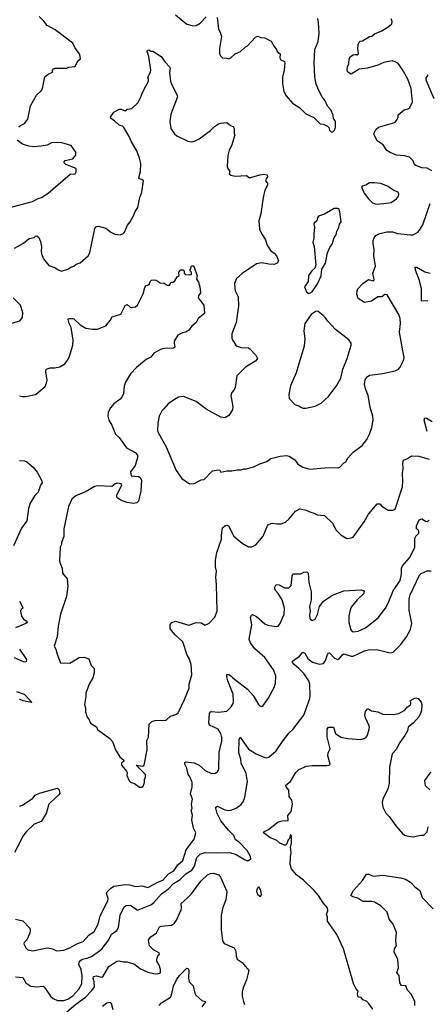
# Model space of a CAD drawing. Extents: x 1771496 to 1971148, y 471553 to 643630.
# Tile 387 of 656: x 1878736 to 1882708, y 554946 to 564535. Entities that reach past the tile are written whole.
import ezdxf

# ---------------------------------------------------------------- set-up
doc = ezdxf.new("R2010")
doc.units = 0

msp = doc.modelspace()

# ---------------------------------------------------------------- linework, layer by layer
at = {"layer": '0CON10XD'}
for points in [[(1878728.3, 563491.7), (1878743.9, 563506.1), (1878782.5, 563525), (1878816.7, 563565), (1878842.3, 563697.7), (1878899.3, 563800.7), (1878945, 563842.5), (1878960, 563865), (1878982.7, 563977.3), (1879013.3, 564005), (1879057.5, 564025), (1879057.5, 564045), (1879065, 564056.7), (1879085, 564062.5), (1879195, 564062.5), (1879215, 564072.5), (1879271.7, 564078.3), (1879280, 564085), (1879302.5, 564135), (1879330, 564155), (1879322.5, 564195), (1879272.5, 564265), (1879253.3, 564305), (1879081.2, 564435), (1879005, 564477.1), (1878972, 564522), (1878925, 564565.7)], [(1880255, 564583.8), (1880365, 564490), (1880426.4, 564476.4), (1880455, 564478.8), (1880495, 564500), (1880555, 564562)], [(1880659.2, 564555), (1880672.5, 564445), (1880693.8, 564405), (1880702.3, 564372.3), (1880684, 564255), (1880683.3, 564205), (1880691.7, 564181.7), (1880713, 564163), (1880755, 564160), (1880775, 564152.5), (1880795, 564162.5), (1880836.4, 564203.6), (1880887.5, 564225), (1880934, 564266)], [(1880934, 564266), (1880955, 564280), (1881035, 564363.3), (1881055, 564373.3), (1881085, 564362), (1881125, 564357.5), (1881186.2, 564325), (1881215, 564272.5), (1881240, 564245), (1881246.4, 564226.4), (1881273.6, 564203.6), (1881272.7, 564162.7), (1881280, 564145), (1881315, 564126.7), (1881320, 564115), (1881313.8, 564045), (1881296.2, 563975), (1881296.2, 563915), (1881311.2, 563835), (1881332.7, 563792.7), (1881395, 563722.5), (1881465, 563677.5), (1881525, 563617.5), (1881603.6, 563583.6), (1881665, 563520), (1881695, 563517.5), (1881735, 563497.5), (1881747.5, 563485), (1881755, 563460), (1881775, 563440), (1881788.3, 563441.7), (1881806.4, 563463.6), (1881813, 563487), (1881812.5, 563545), (1881793.8, 563573.8), (1881790, 563605), (1881768.3, 563658.3), (1881735, 563692.5), (1881714.2, 563744.2), (1881683, 563783), (1881650, 563845), (1881625, 563907.5), (1881610.8, 563975), (1881604.3, 564115.7), (1881612.5, 564245), (1881645, 564322.5), (1881654.4, 564405), (1881649.4, 564505), (1881640.8, 564545)], [(1882753.5, 563063.5), (1882705, 563088.1), (1882655, 563093.1), (1882595, 563114.4), (1882584.3, 563125), (1882570.6, 563160.6), (1882535, 563197.1), (1882485, 563209.4), (1882406.3, 563216.3), (1882345, 563240.6), (1882315, 563262.5), (1882277.6, 563317.6), (1882218.8, 563355), (1882186.2, 563425), (1882211.3, 563468.7), (1882231.3, 563488.7), (1882390, 563535), (1882412.5, 563555), (1882413.3, 563566.7), (1882422.5, 563585), (1882425, 563610), (1882483, 563657), (1882521.7, 563668.3), (1882539.3, 563680.7), (1882563.6, 563736.4), (1882551.9, 563865), (1882519.1, 563955), (1882463.7, 564053.7), (1882425, 564108), (1882395, 564125.8), (1882365, 564134), (1882285, 564118.1), (1882225, 564091.1), (1882125, 564064.3), (1882045, 564052), (1881965, 564003.3), (1881933.3, 564025), (1881927.5, 564045), (1881930, 564075), (1881943.3, 564105), (1881947.5, 564155), (1881960, 564175), (1881985, 564192.5), (1882005, 564197.5), (1882017.5, 564197.5), (1882025, 564190), (1882037, 564203), (1882030, 564255), (1882033.8, 564295), (1882042.5, 564315), (1882055, 564326.7), (1882075, 564330), (1882145, 564371.2), (1882167.5, 564375), (1882192.3, 564397.7), (1882265, 564426.7), (1882325.6, 564464.4), (1882361.2, 564495), (1882364.1, 564515.9), (1882356, 564544)], [(1878685, 562311.2), (1878772.1, 562357.9), (1878827.3, 562402.7), (1878876, 562414), (1878891.7, 562428.3), (1878905, 562430), (1878923.3, 562415), (1878938, 562375), (1878948.8, 562325), (1878946.4, 562276.4), (1878948.8, 562255), (1878968.8, 562205), (1879020.5, 562140.5), (1879085, 562120), (1879105, 562101.2), (1879145, 562087.5), (1879205, 562106.7), (1879235, 562126.2), (1879265, 562133.3), (1879286.4, 562153.6), (1879325, 562167.5), (1879403.3, 562235), (1879418.8, 562265), (1879467.7, 562502.3), (1879485, 562520), (1879505, 562523.3), (1879575, 562506), (1879625, 562466.7), (1879665, 562447.5), (1879715, 562440), (1879746.4, 562453.6), (1879757.5, 562465), (1879787.5, 562535), (1879812.5, 562565), (1879846.7, 562625), (1879861.7, 562668.3), (1879886.7, 562705), (1879907.5, 562805), (1879926.7, 562855), (1879943.3, 562965), (1879927.5, 562977.5), (1879904.3, 562984.3), (1879896.2, 562995), (1879913.3, 563055), (1879916.2, 563133.8), (1879905, 563187.5), (1879876.8, 563256.8), (1879826, 563345), (1879801.2, 563405), (1879751.2, 563485), (1879737, 563497), (1879705, 563508.8), (1879660.5, 563550.5), (1879625, 563572.5), (1879622.5, 563585), (1879655, 563636), (1879705, 563663.3), (1879725, 563663.3), (1879763, 563647), (1879785, 563663.3), (1879828.3, 563671.7), (1879886.7, 563725), (1879915, 563772.5), (1879940.9, 563839.1), (1879992.5, 563935), (1879993, 563953), (1879983.8, 563975), (1880010, 564025), (1880014, 564045), (1879996.1, 564176.1), (1879977.5, 564225), (1879981.7, 564238.3), (1879995, 564242.5), (1880015, 564230), (1880035, 564230), (1880115, 564176.7), (1880155, 564120), (1880195, 564077.5), (1880201.7, 564061.7), (1880197.7, 564017.7), (1880205.8, 563935), (1880222, 563895), (1880268, 563805), (1880272.5, 563785), (1880210, 563615), (1880198, 563545), (1880208.8, 563475), (1880245, 563423.3), (1880267.5, 563405), (1880375, 563353.3), (1880415, 563346.7), (1880445.9, 563354.1), (1880485, 563373.8), (1880595, 563456.2), (1880635, 563495.8), (1880675, 563521.2), (1880695, 563528.8), (1880755, 563532.5), (1880790, 563505), (1880817.5, 563495), (1880826.4, 563476.4), (1880827, 563427), (1880832.5, 563415), (1880801.2, 563305), (1880776, 563265), (1880763, 563213), (1880758.8, 563105), (1880763.8, 563085), (1880783.3, 563055), (1880777.5, 563035), (1880792.3, 563022.3), (1880835, 563011.2), (1880945, 563018.8), (1880974.2, 562994.2), (1881075.6, 563024.4)], [(1882775.4, 563765), (1882695.8, 563945.8), (1882695.9, 563964.1), (1882715, 563997.5)], [(1878655, 562710.8), (1878862.5, 562765), (1878916.1, 562793.9), (1878947.7, 562802.3), (1879015, 562846.2), (1879229.3, 563030.7), (1879275.5, 563034.5), (1879285.5, 563054.5), (1879285.7, 563084.3), (1879185, 563125.8), (1879166.7, 563145), (1879180, 563165), (1879255, 563180), (1879283.3, 563215), (1879283.8, 563245), (1879238.3, 563308.3), (1879135, 563340), (1879045, 563335.8), (1879005, 563314), (1878945, 563304.2), (1878875, 563296.2), (1878825, 563304), (1878765, 563323.3), (1878712.3, 563362.3)], [(1881075.6, 563024.4), (1881112, 563032), (1881147.5, 563025), (1881152.5, 563005), (1881137.5, 562985), (1881132.5, 562965), (1881151.7, 562941.7), (1881152.5, 562925), (1881125.9, 562874.1), (1881107.5, 562805), (1881085.8, 562645), (1881067.1, 562575), (1881074.3, 562495), (1881095, 562446.7), (1881132.7, 562392.7), (1881148, 562338), (1881178.7, 562288.7), (1881215, 562262), (1881239.2, 562235), (1881258, 562185), (1881246.2, 562165), (1881215, 562151.9), (1881165, 562153.1), (1881094.2, 562165.8), (1881042.7, 562157.3), (1880905, 562063.3), (1880850, 562015), (1880830, 561965), (1880831.2, 561925), (1880836.2, 561895), (1880864.2, 561835), (1880869.2, 561745), (1880846, 561586), (1880804.2, 561475), (1880803.8, 561435), (1880811.7, 561411.7), (1880843.3, 561365), (1880856.7, 561355), (1880895, 561341.1), (1880965, 561338), (1880980.3, 561330.3), (1881038.7, 561268.7), (1881052.7, 561235), (1881037.2, 561212.8), (1880935, 561151.9), (1880853, 561067), (1880835, 560950), (1880823.6, 560926.4), (1880803.8, 560905), (1880794, 560875), (1880812.5, 560765), (1880810.8, 560735), (1880775, 560678.8), (1880735, 560657.5), (1880695, 560664), (1880555, 560743.3), (1880455, 560816.7), (1880333.6, 560866.4), (1880285, 560857.5), (1880243.9, 560836.1), (1880182.5, 560795), (1880142.5, 560745), (1880122.5, 560725), (1880096.7, 560675), (1880083.3, 560605), (1880080, 560535), (1880086.7, 560515), (1880164.3, 560374.3), (1880260, 560145), (1880315, 560067.5), (1880390, 560015), (1880435, 560017.5), (1880505, 560052.5), (1880535, 560057.5), (1880615, 560142), (1880675, 560150), (1880686.4, 560146.4), (1880695, 560130), (1880755, 560142.5), (1880805, 560140), (1880855, 560150), (1880895, 560150), (1880925, 560162.5), (1880945, 560162.5), (1881025, 560183.8), (1881075, 560211.2), (1881145, 560233.3), (1881185, 560262), (1881275, 560284.3), (1881335, 560290.8), (1881363, 560283), (1881418.7, 560248.7), (1881445, 560206.2), (1881495, 560176.2), (1881565, 560159.2), (1881705, 560172), (1881845, 560173.3), (1881859.3, 560180.7), (1881890, 560215), (1881915, 560227.5), (1881934.2, 560265.8), (1881985, 560323.3), (1882073, 560387), (1882117.5, 560445), (1882145, 560500), (1882166.7, 560565), (1882180, 560635), (1882176.7, 560675), (1882151.7, 560761.7), (1882132, 560875), (1882105, 560940), (1882095.7, 560984.3), (1882103.4, 561026.6), (1882122.1, 561057.9), (1882145, 561074), (1882275, 561088), (1882394.1, 561115.9), (1882428.3, 561131.7), (1882445, 561152.5), (1882476.2, 561215), (1882483.8, 561245), (1882469.5, 561310.5), (1882437.3, 561492.7), (1882445.7, 561575), (1882444.3, 561625), (1882430, 561665), (1882316.7, 561855), (1882295, 561858.8), (1882265, 561836), (1882225, 561835.8), (1882165, 561792.9), (1882095, 561781.4), (1882035, 561820), (1882020.9, 561860.9), (1882023.1, 561895), (1882031.4, 561915), (1882080.8, 561965), (1882135, 562003.8), (1882178, 561992), (1882185.9, 561994.1), (1882190, 562005), (1882176.2, 562065), (1882203.3, 562135), (1882186.2, 562235), (1882191.2, 562295), (1882180, 562355), (1882180.5, 562385), (1882190.6, 562409.4), (1882208, 562432), (1882235, 562448.1), (1882315, 562469.5), (1882369.3, 562469.3), (1882417.3, 562452.7), (1882545, 562440), (1882568.8, 562441.2), (1882615, 562466.7), (1882633.3, 562485), (1882663.9, 562536.1), (1882736.2, 562745)], [(1882205, 562740), (1882285, 562744.2), (1882354.3, 562755.7), (1882409.1, 562790.9), (1882426.2, 562815), (1882429.2, 562835), (1882423.8, 562855), (1882380.7, 562870.7), (1882325, 562912), (1882255, 562939.2), (1882195, 562947.5), (1882143.9, 562946.1), (1882110, 562925), (1882072.5, 562915), (1882066.7, 562905), (1882092, 562845), (1882135, 562790), (1882175, 562752.5), (1882205, 562740)], [(1881555, 561867.5), (1881565, 561872.5), (1881587.5, 561885), (1881638.8, 561961.2), (1881675, 562040), (1881680, 562105), (1881716.7, 562165), (1881736.7, 562265), (1881756.7, 562315), (1881779.5, 562350.5), (1881802, 562415), (1881820, 562440), (1881827.5, 562475), (1881847.5, 562512.5), (1881851.2, 562545), (1881870, 562565), (1881855.8, 562665), (1881845, 562692.5), (1881836.4, 562696.4), (1881800, 562695), (1881705, 562641.2), (1881649.3, 562620.7), (1881637.5, 562605), (1881630, 562575), (1881606.7, 562555), (1881603.3, 562545), (1881610, 562515), (1881601.2, 562445), (1881603.6, 562406.4), (1881593.3, 562365), (1881606.7, 562325), (1881622.5, 562145), (1881612.5, 562115), (1881582.3, 562087.7), (1881550, 562045), (1881547.5, 561985), (1881512.5, 561935), (1881532.5, 561885), (1881555, 561867.5)], [(1878735, 560871.4), (1878765, 560864.4), (1878795, 560866), (1878890, 560885), (1878905, 560893.8), (1878985, 560963.3), (1878998.8, 560995), (1879005.8, 561025), (1878992.5, 561105), (1878995, 561130), (1879034.2, 561145.8), (1879074.2, 561144.2), (1879127.3, 561152.7), (1879175, 561183.3), (1879205, 561222.5), (1879222.3, 561257.7), (1879254, 561365), (1879256.9, 561415), (1879238.6, 561538.6), (1879217.5, 561575), (1879210, 561615), (1879213.6, 561626.4), (1879253.6, 561626.4), (1879265, 561621.2), (1879325, 561564), (1879381.2, 561531.2), (1879445, 561520), (1879495, 561520), (1879575.9, 561554.1), (1879618.8, 561605), (1879637.7, 561642.3), (1879723, 561667), (1879765, 561750), (1879785, 561761.2), (1879812.5, 561735), (1879825, 561732.5), (1879865, 561740), (1879885, 561756.2), (1879940, 561865), (1879955, 561927.5), (1879965, 561942.5), (1879997.5, 561955), (1880007.5, 561985), (1880021.7, 561998.3), (1880045, 562002.5), (1880067, 561997), (1880105, 561972.5), (1880145, 561970), (1880175, 561950), (1880195, 561950), (1880211.7, 561978.3), (1880231.7, 561978.3), (1880249.3, 561990.7), (1880270.7, 562029.3), (1880290, 562045), (1880287.5, 562075), (1880305, 562100), (1880328.3, 562098.3), (1880340, 562085), (1880340, 562065), (1880355, 562053.3), (1880395, 562050), (1880410, 562055), (1880410, 562075), (1880390, 562095), (1880400, 562105), (1880411.7, 562138.3), (1880426.4, 562136.4), (1880436.7, 562125), (1880465, 562040), (1880458.3, 562008.3), (1880479.1, 561979.1), (1880490.8, 561935), (1880498, 561875), (1880478.8, 561845), (1880476.2, 561825), (1880531.2, 561755), (1880536.4, 561673.6), (1880475, 561626.2), (1880457.5, 561585), (1880415, 561548.8), (1880385, 561510.8), (1880355, 561492.5), (1880322.5, 561485), (1880276.1, 561463.9), (1880242.5, 561405), (1880240, 561385), (1880247.5, 561345), (1880235, 561336.7), (1880145.9, 561334.1), (1880114.4, 561325.6), (1880045, 561287.5), (1880015, 561248.8), (1879970, 561225), (1879875, 561149.2), (1879814.6, 561085.4), (1879768.1, 561005), (1879755.5, 560965), (1879746.5, 560895), (1879730.9, 560859.1), (1879715, 560840), (1879654.2, 560795), (1879620, 560755), (1879597.7, 560712.3), (1879594, 560675), (1879604.2, 560635), (1879632.9, 560585), (1879669.4, 560499.4), (1879705.8, 560465), (1879776.2, 560365), (1879860.5, 560320.5), (1879882.8, 560292.8), (1879885, 560267.5), (1879861.9, 560195), (1879815, 560132.5), (1879821.3, 560091.3), (1879895, 560087.8), (1879911.1, 560075), (1879922.1, 560055), (1879916, 559944), (1879894.4, 559845.6), (1879879.1, 559830.9), (1879845, 559824.6), (1879785, 559834), (1879721.4, 559855), (1879692.2, 559875), (1879684.5, 559885), (1879683.6, 559905), (1879732, 560005), (1879725, 560013.8), (1879685, 560020), (1879666.7, 560015), (1879635, 559988.8), (1879495, 559994), (1879465, 559990), (1879385, 559940), (1879283, 559897), (1879244.2, 559865.8), (1879212, 559795), (1879168, 559575), (1879167.7, 559502.3), (1879143.3, 559445), (1879143.3, 559425), (1879132.3, 559397.7), (1879123.8, 559265), (1879133.8, 559233.8), (1879150, 559195), (1879154.3, 559145), (1879198.2, 559088.2), (1879205.6, 559014.4), (1879191.1, 558918.9), (1879132.9, 558745), (1879112.3, 558627.7), (1879102.5, 558525), (1879071.2, 558435), (1879090, 558405), (1879102.5, 558355), (1879135, 558272.5), (1879225, 558267.5), (1879315, 558323.3), (1879366.1, 558326.1), (1879411.7, 558311.7), (1879433.3, 558245), (1879462.5, 558215), (1879463.3, 558175), (1879450, 558125), (1879414.3, 558065), (1879380, 557975), (1879381.2, 557945), (1879367.5, 557865), (1879376.2, 557835), (1879377.5, 557795), (1879394, 557744), (1879412.5, 557715), (1879427.5, 557685), (1879485, 557647.5), (1879493.6, 557623.6), (1879614.1, 557534.1), (1879640, 557505), (1879671.2, 557425), (1879712.5, 557355), (1879750, 557325), (1879750, 557315), (1879730, 557295), (1879730, 557275), (1879777, 557217), (1879783, 557203), (1879780, 557175), (1879801.7, 557121.7), (1879815, 557110), (1879856.1, 557096.1), (1879902.3, 557062.3), (1879925, 557060), (1879938.3, 557071.7), (1879953.8, 557105), (1879952.5, 557135), (1879963, 557157), (1879961.2, 557185), (1879870, 557275), (1879935, 557263.8), (1879950, 557275), (1879978.8, 557425), (1879974, 557515), (1879990.7, 557549.3), (1879998.8, 557675), (1880025, 557700), (1880055, 557708.8), (1880165, 557713.8), (1880205, 557751.2), (1880263.3, 557773.3)], [(1882711.7, 561798.3), (1882652.9, 561792.9), (1882651.5, 561915), (1882631.2, 561995), (1882594.4, 562095), (1882590, 562125), (1882605, 562126), (1882685, 562078.6), (1882735, 562065.6)], [(1878650, 561575), (1878738.3, 561601.7), (1878763.3, 561635), (1878766.7, 561685), (1878744, 561754), (1878672.5, 561825)], [(1881525, 560753.3), (1881615, 560770), (1881675, 560800), (1881746.7, 560865), (1881822.3, 560967.7), (1881864, 561045), (1881885, 561132.5), (1881928.1, 561235), (1881966.7, 561365), (1881966.2, 561385), (1881945, 561416.7), (1881815, 561516.7), (1881737.5, 561597.5), (1881713.3, 561635), (1881692.5, 561655), (1881645, 561692.5), (1881625, 561697.5), (1881575, 561662.5), (1881514.4, 561575), (1881504, 561505), (1881513.3, 561425), (1881508, 561355), (1881455, 561182.5), (1881430, 561095), (1881375, 560970), (1881360, 560885), (1881362.5, 560845), (1881416.4, 560786.4), (1881455.9, 560775.9), (1881475, 560760), (1881495, 560753.3), (1881525, 560753.3)], [(1882708.1, 560525), (1882678.6, 560635), (1882683.5, 560656.5), (1882698.8, 560655), (1882755, 560620.8)], [(1880263.3, 557773.3), (1880280, 557785), (1880343.3, 557915), (1880386.7, 558025), (1880388.8, 558065), (1880413.8, 558155), (1880408.8, 558255), (1880386.2, 558315), (1880366.7, 558345), (1880326, 558475), (1880250, 558545), (1880216.2, 558585), (1880203.3, 558605), (1880203.3, 558645), (1880220, 558665), (1880255, 558678), (1880385, 558640), (1880455, 558663.3), (1880505, 558660), (1880545, 558640), (1880583, 558657), (1880637.5, 558715), (1880660, 558775), (1880654, 559035), (1880646.1, 559106.1), (1880654, 559165), (1880645.9, 559205.9), (1880645, 559270), (1880655.8, 559345), (1880701.4, 559475), (1880701.4, 559515), (1880714, 559585), (1880733.9, 559606.1), (1880755, 559611.2), (1880772.5, 559605), (1880823.8, 559505), (1880905, 559437.5), (1880965, 559400), (1880999.3, 559400.7), (1881037.7, 559422.3), (1881110, 559505), (1881155, 559616.7), (1881195, 559633.3), (1881245, 559623.8), (1881285, 559626.7), (1881325, 559640), (1881359.7, 559670.3), (1881425, 559748), (1881465, 559772.5), (1881528.8, 559758.8), (1881561.9, 559741.9), (1881605, 559730), (1881635, 559712), (1881705, 559708), (1881785, 559633.3), (1881821.2, 559565), (1881865, 559516.7), (1881925, 559482.5), (1881965, 559487.5), (1881985, 559496.7), (1882094.1, 559645.9), (1882135, 559720), (1882219.3, 559820.7), (1882245, 559820), (1882265, 559796.7), (1882325, 559757.5), (1882375, 559757.5), (1882395, 559767.5), (1882467.1, 559985), (1882470.6, 560045), (1882465.6, 560115), (1882473.5, 560165), (1882468.6, 560215), (1882475.9, 560244.1), (1882515, 560261.2), (1882553, 560287), (1882625.7, 560285.7), (1882725, 560256)], [(1878735, 560241.1), (1878785, 560238.5), (1878805, 560229.4), (1878866.5, 560176.5), (1878907.3, 560127.3), (1878951.2, 560045), (1878955.6, 560025), (1878939.7, 560000.3), (1878915.5, 559934.5), (1878885, 559901.2), (1878838.9, 559825), (1878822.5, 559775), (1878805.8, 559654.2), (1878755, 559583.8), (1878675, 559412.5)], [(1878694.4, 555774.4), (1878768.7, 555758.7), (1878835, 555687.5), (1878839.2, 555665), (1878835, 555637.5), (1878806.7, 555575), (1878781.2, 555548.8), (1878777.5, 555535), (1878796.7, 555495), (1878815, 555476.2), (1878865, 555467.8), (1879005, 555496.2), (1879055, 555485.8), (1879095, 555465.7), (1879165, 555472.5), (1879224.5, 555495.5), (1879293.7, 555536.3), (1879355, 555559.2), (1879409.8, 555620.2), (1879461.9, 555655), (1879501.8, 555725), (1879521.5, 555808.5), (1879596.5, 555955), (1879598.5, 555975), (1879583.5, 556025), (1879587.9, 556042.1), (1879620, 556075), (1879655, 556096.2), (1879763, 556113), (1879805, 556109.6), (1879865, 556091.8), (1879925, 556100), (1879985, 556082.9), (1880090.5, 556139.5), (1880131.9, 556155), (1880185, 556216.5), (1880236.9, 556245), (1880277.2, 556302.8), (1880325, 556348.1), (1880358.2, 556451.8), (1880436.8, 556553.2), (1880452, 556615), (1880431.1, 556661.1), (1880413.3, 556743.3), (1880418.6, 556788.6), (1880408.8, 556835), (1880415.8, 556854.2), (1880412, 556895), (1880418.6, 556945), (1880400, 556995), (1880415.7, 557065), (1880416.9, 557105), (1880397.2, 557157.2), (1880379.2, 557185), (1880365.6, 557245), (1880346, 557286), (1880345, 557300), (1880354.1, 557305.9), (1880435, 557297.5), (1880485.5, 557275.5), (1880545, 557224.2), (1880605, 557194), (1880645, 557196.7), (1880665, 557213.3), (1880676, 557235), (1880680, 557405), (1880706.4, 557505), (1880707.3, 557545), (1880695, 557583.8), (1880669.2, 557625), (1880584.3, 557665), (1880580, 557685), (1880585, 557776.7), (1880595, 557794), (1880605, 557798), (1880675, 557790), (1880755, 557802.5), (1880797.8, 557842.2), (1880815.4, 557874.6), (1880820, 557895), (1880815.5, 557965.5), (1880765.7, 558095), (1880754.2, 558135), (1880755, 558157.5), (1880775, 558157.5), (1880795, 558145.8), (1880814.5, 558124.5), (1880955.4, 558015.4), (1881012.6, 557952.6), (1881062.5, 557865), (1881075, 557852.5), (1881095, 557847.5), (1881107.5, 557855), (1881156.7, 557925), (1881215, 558030), (1881228.8, 558075), (1881233.3, 558145), (1881210, 558205), (1881125.7, 558325), (1881026.7, 558406.7), (1880986.5, 558465), (1880973.2, 558503.2), (1880998.3, 558641.7), (1880986.4, 558713.6), (1880993.9, 558736.1), (1881005, 558742.5), (1881045, 558724), (1881125, 558652), (1881155, 558638), (1881236.1, 558623.9), (1881255, 558630), (1881275.7, 558654.3), (1881312.5, 558745), (1881316.9, 558805), (1881292.9, 558885), (1881255.4, 558945.4), (1881229.2, 558975), (1881223.3, 558996.7), (1881222.5, 559007.5), (1881237, 559033), (1881265, 559030.8), (1881315, 559002.9), (1881359.5, 559000.5), (1881380, 559025), (1881392.1, 559117.9), (1881405, 559140), (1881475, 559140), (1881505, 559153.3), (1881535, 559156.7), (1881548, 559145), (1881554.4, 559055), (1881576.1, 558963.9), (1881576.1, 558886.1), (1881561.2, 558818.8), (1881567.5, 558775), (1881560, 558735), (1881564.2, 558704.2), (1881575, 558687.5), (1881585, 558682.5), (1881615, 558697.5), (1881638.8, 558741.2), (1881658.8, 558821.2), (1881697.3, 558872.7), (1881785, 558931.4), (1881894.1, 558974.1), (1882063.6, 558983.6), (1882086.1, 558976.1), (1882092.5, 558965), (1882085, 558942.5), (1882025, 558886.7), (1881966.2, 558815), (1881953.8, 558773.8), (1881943, 558727), (1881944.2, 558665), (1881963.2, 558593.2), (1881975, 558576.7), (1881985, 558573.8), (1882035, 558580), (1882105, 558613.3), (1882229.2, 558710.8), (1882299.2, 558805), (1882326.2, 558853.8), (1882376.2, 558973.8), (1882443.1, 559075), (1882457.3, 559135), (1882457.6, 559192.4), (1882465, 559217.1), (1882533.1, 559295), (1882586.1, 559393.9), (1882586.9, 559485), (1882595.8, 559505), (1882624.2, 559535), (1882626, 559546), (1882623, 559563), (1882603.8, 559575), (1882604, 559605), (1882630, 559665), (1882655, 559672.5), (1882690, 559650), (1882705, 559649.2), (1882725, 559660)], [(1881695, 558265.7), (1881716.9, 558295), (1881735.8, 558354.2), (1881745, 558366.2), (1881755, 558368.8), (1881805, 558317.5), (1881835, 558304.2), (1881850.6, 558309.4), (1881880.7, 558349.3), (1881895, 558358.6), (1881965, 558335.7), (1881985, 558336.9), (1882095, 558388.1), (1882135, 558399.2), (1882215, 558401.2), (1882345, 558370), (1882375, 558376.7), (1882451.3, 558448.7), (1882505, 558526.2), (1882543, 558597), (1882556.4, 558655), (1882530, 558785), (1882530.5, 558895), (1882542.1, 558935), (1882631.1, 559125), (1882647.2, 559142.8), (1882705, 559167.5), (1882745, 559166.7)], [(1878735, 558871.1), (1878762.2, 558825), (1878766.4, 558803.6), (1878749.6, 558790.4), (1878743.2, 558775), (1878753.1, 558725), (1878775, 558695.7), (1878805, 558675.8), (1878808.8, 558665), (1878796.2, 558655), (1878696.6, 558613.4)], [(1878735, 558406.2), (1878803.8, 558305), (1878801.2, 558285), (1878795, 558278.8), (1878775, 558280), (1878685, 558319.2)], [(1878695.4, 555214.6), (1878766.2, 555206.2), (1878796, 555155), (1878843.9, 555123.9), (1878905, 555117.8), (1878965, 555121.5), (1878982.9, 555105), (1879038.2, 555025), (1879062.8, 555002.8), (1879105, 554983.1), (1879165, 554983.1), (1879205, 554995.7), (1879255, 555028.4), (1879313.3, 555095), (1879340.9, 555145), (1879346.5, 555225), (1879336.7, 555285), (1879312.8, 555335), (1879319.2, 555365), (1879345, 555386.7), (1879393.7, 555396.3), (1879435, 555412.7), (1879514.7, 555465.3), (1879540.8, 555489.2), (1879605.6, 555575), (1879630.9, 555629.1), (1879660.6, 555649.4), (1879683.7, 555666.3), (1879699.2, 555695), (1879715.6, 555815), (1879755, 555896), (1879775, 555907.5), (1879815, 555910.8), (1879885, 555864.4), (1880015, 555913.6), (1880045, 555937.1), (1880117.7, 556022.3), (1880185, 556072.1), (1880235, 556121.1), (1880299.4, 556160.6), (1880355, 556217.5), (1880415, 556253.3), (1880438.2, 556291.8), (1880463, 556377), (1880495, 556409.3), (1880545, 556425.3), (1880655, 556420), (1880785, 556424.6), (1880845, 556406.5), (1880927.5, 556355), (1880945, 556346.7), (1880965, 556347.5), (1880987, 556363), (1880986.2, 556385), (1880953.8, 556445), (1880876.2, 556525), (1880839.1, 556549.1), (1880821.5, 556591.5), (1880770.5, 556640.5), (1880695, 556732.9), (1880659.2, 556805), (1880648, 556855), (1880648.8, 556865), (1880665, 556876), (1880735, 556840.8), (1880775, 556834.3), (1880795, 556837.5), (1880845, 556856.2), (1880895, 556892.5), (1880915.9, 556924.1), (1880931.2, 556965), (1880956.9, 557115), (1880941.5, 557195), (1880895, 557294), (1880892.1, 557335), (1880872.3, 557395), (1880874.5, 557525.5), (1880885, 557546.2), (1880965, 557431.8), (1881039.2, 557385), (1881125, 557349.1), (1881145, 557345.5), (1881165, 557352.7), (1881234.5, 557415.5), (1881302, 557515), (1881360.7, 557589.3), (1881396.2, 557623.8), (1881505, 557763.3), (1881562.1, 557925), (1881566.8, 557955), (1881563.7, 558063.7), (1881553.8, 558095), (1881508, 558165), (1881457.2, 558217.2), (1881409.4, 558255), (1881392.9, 558275), (1881392.9, 558287.1), (1881461.4, 558335), (1881495, 558376.2), (1881515.4, 558365.4), (1881542.5, 558315), (1881589.4, 558279.4), (1881655, 558257.5), (1881695, 558265.7)], [(1878705, 557993.3), (1878780.8, 557965), (1878847.5, 557895), (1878850, 557885), (1878771.6, 557901.6), (1878735, 557917.8)], [(1882178.3, 554898.3), (1882135, 554956), (1882115, 554976), (1882080.8, 554990.8), (1882063.6, 555013.6), (1882040, 555015), (1882031.2, 555025), (1882028, 555045), (1882033.3, 555075), (1882010.3, 555100.3), (1881987.7, 555147.7), (1881892, 555485), (1881825.5, 555625.5), (1881736.2, 555755), (1881735.7, 555795.7), (1881726, 555825), (1881738.6, 555855), (1881736.7, 555885), (1881694.4, 555935), (1881646.6, 556006.6), (1881604.7, 556054.7), (1881502.5, 556155), (1881435, 556205.5), (1881383.6, 556265), (1881373.3, 556306.7), (1881373.9, 556383.9), (1881381.9, 556425), (1881374.4, 556475), (1881383.5, 556515), (1881385, 556590), (1881372.5, 556595), (1881367.5, 556565), (1881352.1, 556547.9), (1881339.6, 556510.4), (1881325, 556495.7), (1881315, 556494.5), (1881271.9, 556515), (1881241.9, 556541.9), (1881175, 556572.2), (1881112.9, 556615), (1881115, 556627.3), (1881160, 556650), (1881255, 556724.4), (1881295, 556734.4), (1881353, 556737), (1881350, 556785), (1881380, 556825), (1881396, 556895), (1881386.7, 556935), (1881360.7, 556970.7), (1881358.3, 557031.7), (1881331.2, 557065), (1881329.3, 557080.7), (1881375, 557116.7), (1881428, 557205), (1881455, 557232), (1881530, 557265), (1881585, 557272), (1881729.7, 557270.3), (1881752.5, 557275), (1881762.5, 557285), (1881740, 557365), (1881743.3, 557395), (1881760, 557435), (1881732.2, 557552.2), (1881733.8, 557626.2), (1881745, 557644), (1881795, 557643.8), (1881814.5, 557584.5), (1881865, 557546.2), (1881935, 557533.8), (1882055.9, 557524.1), (1882093.9, 557536.1), (1882111.7, 557548.3), (1882123.9, 557566.1), (1882140, 557625), (1882143.8, 557645), (1882138.8, 557665), (1882106.2, 557735), (1882100, 557765), (1882105, 557797.5), (1882125, 557822.5), (1882135, 557822.5), (1882165, 557803.3), (1882225, 557793.8), (1882273.1, 557773.1), (1882375, 557767.8), (1882429.3, 557779.3), (1882488.3, 557811.7), (1882516.1, 557843.9), (1882542, 557858), (1882547.1, 557872.9), (1882542.9, 557905), (1882580, 557925), (1882595, 557929.2), (1882617.5, 557925), (1882647.5, 557887.5), (1882654.4, 557865), (1882650, 557805), (1882629.4, 557750.6), (1882572.1, 557687.9), (1882522.5, 557645), (1882515, 557610), (1882490, 557565), (1882438.8, 557495), (1882405, 557427.5), (1882366.1, 557383.9), (1882340, 557255), (1882336, 557095), (1882324, 557045), (1882276.2, 556945), (1882269.3, 556910.7), (1882273.8, 556865), (1882305, 556806.7), (1882335.8, 556775.8), (1882400, 556685), (1882465, 556610), (1882485, 556593.8), (1882524, 556584), (1882571.7, 556578.3), (1882645, 556594), (1882675, 556593.8), (1882705.6, 556625), (1882716.7, 556675)], [(1882731.9, 557035), (1882691.2, 557075), (1882683.2, 557126.8), (1882745, 557210)], [(1878735, 556874.5), (1878764, 556885), (1878864.3, 556955), (1878887.6, 556982.4), (1878928.1, 557001.9), (1879105, 557052.2), (1879121.5, 557035), (1879127.9, 557002.1), (1879119.2, 556985), (1879085, 556956.7), (1879021.9, 556895), (1878994.7, 556805), (1878945, 556726.7), (1878878.6, 556701.4), (1878799.4, 556625), (1878766.4, 556585), (1878738.9, 556521.1), (1878685.7, 556425)], [(1879195, 554871.3), (1879282, 554948), (1879377.3, 555015), (1879440.1, 555079.9), (1879464.1, 555115), (1879462.8, 555165), (1879453.6, 555196.4), (1879455, 555216), (1879485, 555221.8), (1879535, 555211.5), (1879545, 555214.4), (1879605.4, 555314.6), (1879684.6, 555365.4), (1879705, 555368.6), (1879748.3, 555358.3), (1879785, 555358.8), (1879855, 555337.5), (1879915, 555291.4), (1879985, 555260.6), (1880055.8, 555244.2), (1880090, 555245), (1880107, 555253), (1880109.2, 555285), (1880095, 555326.7), (1880072.5, 555365), (1880072.9, 555387.1), (1880086.4, 555423.6), (1880097.5, 555435), (1880097, 555447), (1880045, 555473.8), (1880001.2, 555515), (1879992, 555575), (1880015.7, 555604.3), (1880068.6, 555641.4), (1880099.3, 555700.7), (1880115, 555708.1), (1880215, 555718.1), (1880245, 555735.8), (1880264.4, 555765), (1880309.2, 555865), (1880314.2, 555885), (1880310.9, 555929.1), (1880369.1, 555980.9), (1880409.3, 556020.7), (1880502.5, 556145), (1880565, 556207.5), (1880595, 556221.5), (1880622.7, 556222.7), (1880675.5, 556205.5), (1880694.2, 556184.2), (1880755.8, 556045), (1880744.2, 555965), (1880715, 555890), (1880698.5, 555815), (1880699.4, 555675), (1880712, 555565), (1880728.8, 555538.8), (1880826.2, 555495), (1880842, 555465), (1880844.2, 555415), (1880854, 555385), (1880905, 555353.8), (1880968, 555275), (1880947.5, 555185), (1880913.9, 555106.1), (1880903.5, 555065), (1880905.5, 555025), (1880918.5, 554975), (1880927.5, 554945)], [(1882585.4, 554935), (1882585.4, 554975), (1882575.3, 554995.3), (1882549.2, 555045), (1882516.2, 555085), (1882498, 555125), (1882455, 555128.8), (1882440, 555155), (1882433.6, 555223.6), (1882412.2, 555255), (1882427.6, 555302.4), (1882420, 555385), (1882385.8, 555455), (1882388, 555485), (1882409.2, 555515), (1882402, 555565), (1882407.5, 555645), (1882374, 555725), (1882336.7, 555775), (1882316.2, 555845), (1882254.2, 555905), (1882195, 555939.4), (1882165, 555947.8), (1882078.5, 555948.5), (1882031.2, 555981.2), (1881982.6, 555992.6), (1881964.3, 556005), (1881990, 556055), (1882076.8, 556153.2), (1882115, 556212), (1882135, 556214), (1882185, 556193.8), (1882275, 556203.8), (1882447.6, 556177.6), (1882495, 556164.2), (1882545, 556135.7), (1882585, 556090.8), (1882635, 556056), (1882656.3, 555986.3), (1882763.6, 555875)], [(1881085, 556000), (1881092.5, 556015), (1881090, 556035), (1881082.5, 556065), (1881065, 556090), (1881050, 556075), (1881043.9, 556043.9), (1881055, 556017.5), (1881075, 556000), (1881085, 556000)], [(1880096.9, 554935), (1880118.1, 554961.9), (1880205.9, 555014.1), (1880216.7, 555035), (1880235, 555123.8), (1880265.8, 555184.2), (1880292, 555228), (1880365, 555296.7), (1880376.7, 555295), (1880384.5, 555274.5), (1880381.1, 555205), (1880388.2, 555165), (1880426, 555125), (1880442, 555055), (1880454.2, 555034.2), (1880512.7, 554982.7), (1880543.3, 554973.3), (1880546, 554965), (1880532, 554948), (1880509.8, 554920.2)], [(1879542.1, 554927.9), (1879585, 554961.2), (1879615, 554966.2), (1879626.9, 554956.9), (1879642.9, 554895)]]:
    msp.add_lwpolyline(points, dxfattribs=at)

doc.saveas('drawing.dxf')
